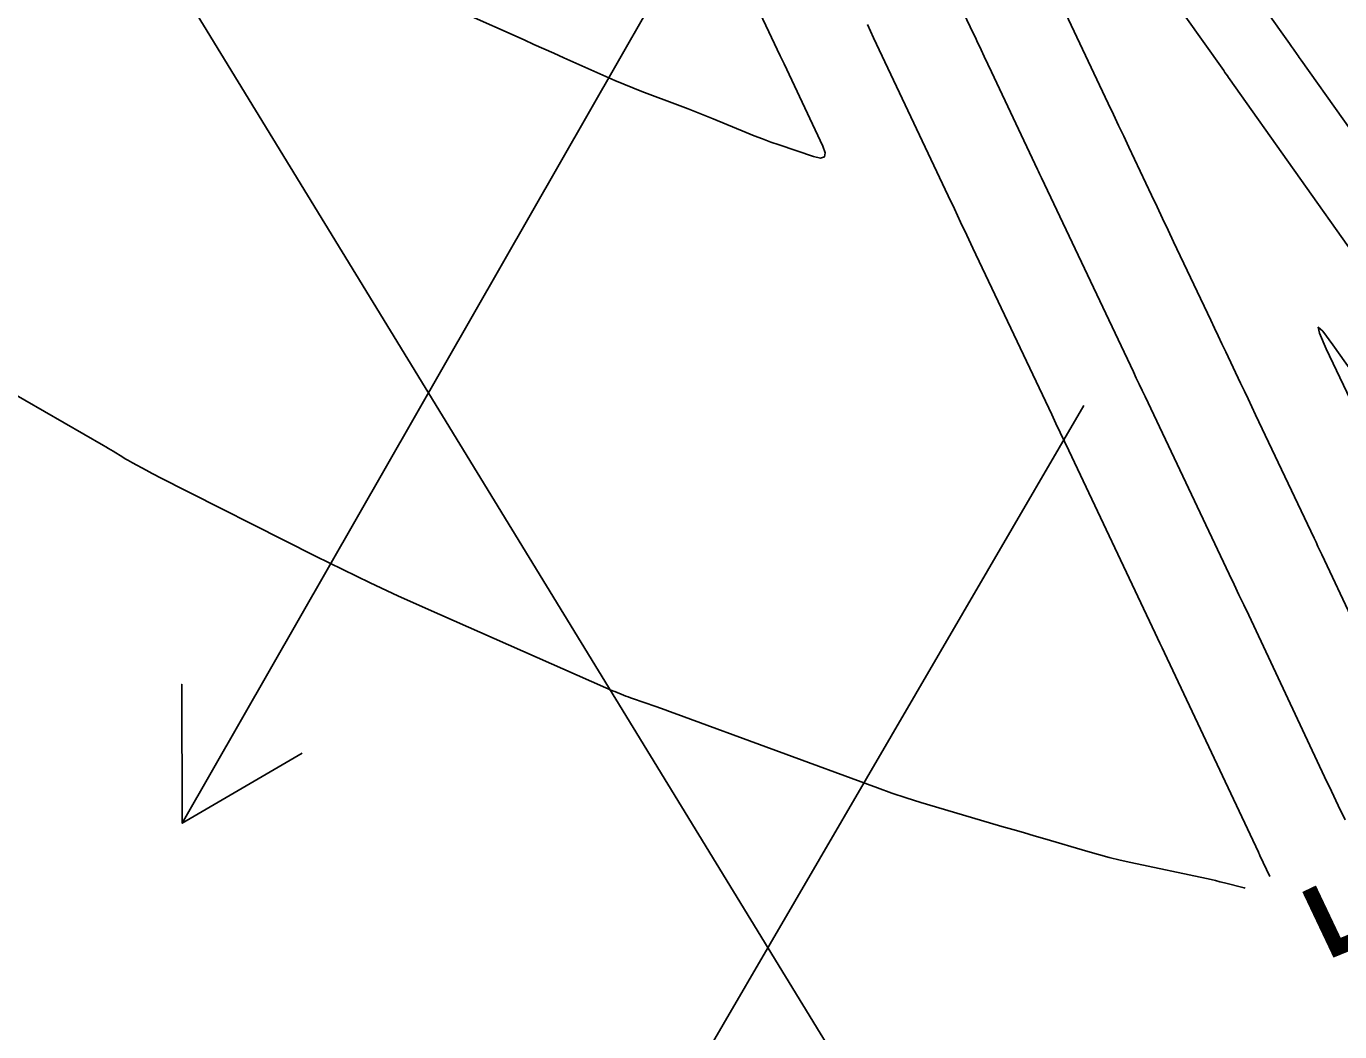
# Model space of a CAD drawing. Extents: x 954385 to 988206, y 1868364 to 1924553.
# Drawn here: x 956111.5 to 956168.2, y 1922541.9 to 1922585.3 of the extents above; entities that cross this region are included whole.
import ezdxf

# ---------------------------------------------------------------- set-up
doc = ezdxf.new("R2010")
doc.units = 0
for name, color, linetype in [('26', 7, 'Continuous'), ('5', 7, 'Continuous'), ('6', 7, 'Continuous'), ('7', 7, 'Continuous'), ('Default', 7, 'Continuous')]:
    doc.layers.add(name, color=color, linetype=linetype)

msp = doc.modelspace()

# ---------------------------------------------------------------- linework, layer by layer
at = {"layer": '26'}
for points in [[(956157.131, 1922618.928), (956118.188, 1922550.894), (956118.166, 1922556.894), (956118.188, 1922550.894), (956123.373, 1922553.913)], [(956157.131, 1922568.928), (956123.848, 1922511.816), (956123.872, 1922517.816), (956123.848, 1922511.816), (956129.056, 1922514.795)]]:
    msp.add_lwpolyline(points, dxfattribs=at)
at = {"layer": '6'}
for points in [[(956161.866, 1922590.394), (956166.007, 1922584.558), (956166.091, 1922584.439), (956166.176, 1922584.32), (956166.344, 1922584.082), (956166.387, 1922584.023), (956166.429, 1922583.963), (956166.471, 1922583.904), (956166.513, 1922583.845), (956171.902, 1922576.24)], [(956168.404, 1922551.039), (956168.11, 1922551.66), (956167.817, 1922552.282), (956167.524, 1922552.904), (956164.244, 1922559.873), (956164.034, 1922560.318), (956163.825, 1922560.762), (956163.615, 1922561.206), (956163.405, 1922561.649), (956159.77, 1922569.316), (956159.644, 1922569.583), (956159.517, 1922569.849), (956159.391, 1922570.116), (956159.265, 1922570.383), (956155.299, 1922578.756), (956155.256, 1922578.848), (956155.213, 1922578.939), (956155.17, 1922579.03), (956155.127, 1922579.121), (956153.137, 1922583.335), (956153.074, 1922583.47), (956153.01, 1922583.604), (956152.947, 1922583.739), (956152.883, 1922583.873), (956152.629, 1922584.412), (956152.566, 1922584.547), (956152.502, 1922584.681), (956152.439, 1922584.816), (956152.375, 1922584.951), (956151.457, 1922586.896)]]:
    msp.add_lwpolyline(points, dxfattribs=at)
at = {"layer": '7'}
for points in [[(956130.294, 1922585.9), (956132.948, 1922584.715), (956133.378, 1922584.523), (956133.808, 1922584.331), (956134.238, 1922584.139), (956134.668, 1922583.947), (956136.478, 1922583.138), (956136.864, 1922582.969), (956137.252, 1922582.805), (956137.643, 1922582.648), (956138.037, 1922582.496), (956139.685, 1922581.873), (956140.044, 1922581.736), (956140.402, 1922581.596), (956140.758, 1922581.453), (956141.114, 1922581.308), (956142.535, 1922580.72), (956142.891, 1922580.576), (956143.249, 1922580.438), (956143.61, 1922580.305), (956143.973, 1922580.179), (956145.451, 1922579.678), (956145.752, 1922579.613), (956145.919, 1922579.667), (956145.954, 1922579.84), (956145.855, 1922580.131), (956144.176, 1922583.686), (956144.094, 1922583.86), (956144.012, 1922584.033), (956140.046, 1922592.425)], [(956154.621, 1922589.507), (956158.181, 1922581.97), (956158.403, 1922581.499), (956158.626, 1922581.028), (956158.849, 1922580.557), (956159.072, 1922580.086), (956160.053, 1922578.012), (956160.291, 1922577.509), (956160.529, 1922577.007), (956160.766, 1922576.504), (956161.004, 1922576.002), (956162.606, 1922572.617), (956162.767, 1922572.277), (956162.928, 1922571.936), (956163.089, 1922571.596), (956163.251, 1922571.255), (956163.897, 1922569.893), (956164.058, 1922569.552), (956164.22, 1922569.212), (956164.381, 1922568.871), (956164.542, 1922568.531), (956167.067, 1922563.206), (956167.152, 1922563.028), (956167.236, 1922562.849), (956167.321, 1922562.67), (956167.405, 1922562.491), (956171.509, 1922553.775)], [(956169.046, 1922575.093), (956163.379, 1922583.09), (956163.325, 1922583.165), (956163.219, 1922583.315), (956163.166, 1922583.39), (956158.849, 1922589.475)], [(956165.162, 1922548.592), (956164.73, 1922549.504), (956164.714, 1922549.538), (956164.697, 1922549.573), (956164.681, 1922549.607), (956164.665, 1922549.641), (956160.615, 1922558.247), (956160.514, 1922558.461), (956160.413, 1922558.674), (956160.312, 1922558.888), (956160.211, 1922559.102), (956156.474, 1922566.984), (956156.29, 1922567.373), (956156.105, 1922567.762), (956155.921, 1922568.151), (956155.737, 1922568.54), (956152.337, 1922575.72), (956152.069, 1922576.286), (956151.801, 1922576.851), (956151.534, 1922577.418), (956151.266, 1922577.984), (956148.045, 1922584.805), (956147.776, 1922585.376)], [(956172.056, 1922565.657), (956167.883, 1922571.554), (956167.442, 1922572.14), (956167.247, 1922572.307), (956167.297, 1922572.055), (956167.592, 1922571.384), (956169.959, 1922566.392)], [(956107.982, 1922571.12), (956114.79, 1922567.202), (956114.895, 1922567.141), (956115, 1922567.079), (956115.105, 1922567.016), (956115.209, 1922566.952), (956115.624, 1922566.695), (956115.728, 1922566.632), (956115.833, 1922566.57), (956115.939, 1922566.51), (956116.046, 1922566.451), (956116.628, 1922566.136), (956116.761, 1922566.064), (956116.894, 1922565.994), (956117.028, 1922565.924), (956117.163, 1922565.856), (956123.942, 1922562.431), (956125.12, 1922561.845), (956126.306, 1922561.274), (956127.499, 1922560.719), (956128.699, 1922560.179), (956136.484, 1922556.738), (956136.579, 1922556.697), (956136.675, 1922556.656), (956136.77, 1922556.616), (956136.866, 1922556.577), (956137.251, 1922556.421), (956137.347, 1922556.383), (956137.444, 1922556.346), (956137.541, 1922556.31), (956137.639, 1922556.275), (956138.639, 1922555.929), (956138.838, 1922555.859), (956139.037, 1922555.788), (956139.236, 1922555.717), (956139.434, 1922555.645), (956148.21, 1922552.421), (956148.831, 1922552.199), (956149.456, 1922551.987), (956150.084, 1922551.786), (956150.715, 1922551.596), (956153.59, 1922550.757), (956154.053, 1922550.622), (956154.516, 1922550.487), (956154.978, 1922550.351), (956155.441, 1922550.215), (956157.291, 1922549.672), (956157.754, 1922549.541), (956158.22, 1922549.419), (956158.688, 1922549.305), (956159.158, 1922549.2), (956162.429, 1922548.502), (956162.621, 1922548.46), (956162.813, 1922548.416), (956163.004, 1922548.369), (956163.195, 1922548.321), (956164.043, 1922548.099), (956164.095, 1922548.086)]]:
    msp.add_lwpolyline(points, dxfattribs=at)
at = {"layer": 'Default'}
msp.add_line((957221.14, 1920784.239), (956045.796, 1922705.182), dxfattribs=at)

# ---------------------------------------------------------------- texts
at = {"layer": '5'}
msp.add_text('565', height=6, rotation=115.3764, dxfattribs=at).set_placement((956177.436, 1922538.997))

doc.saveas('drawing.dxf')
